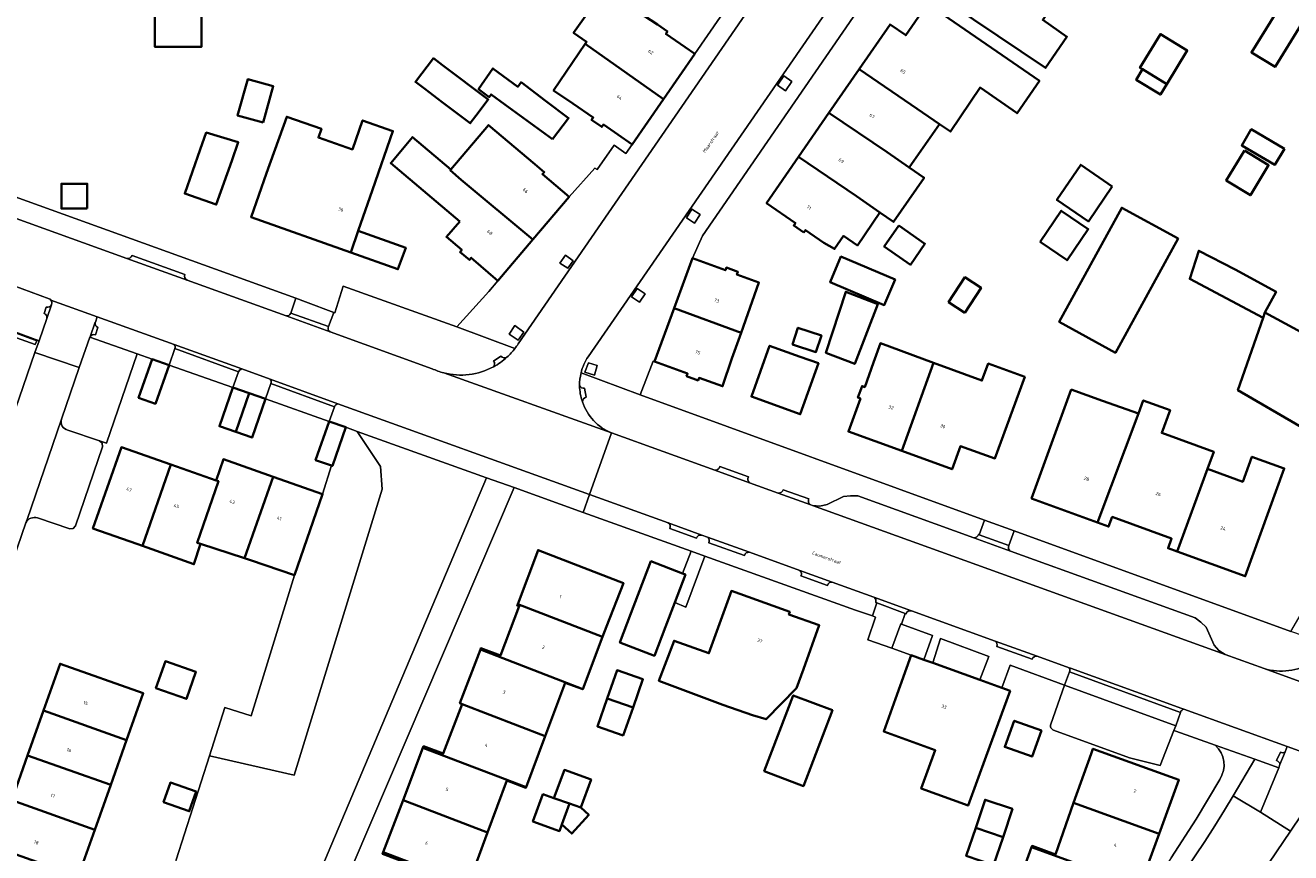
# Model space of a CAD drawing. Header units: metres. Extents: x 197700 to 204338, y 317132 to 325229.
# Tile 323 of 656: x 199521 to 199656, y 319636 to 319725. Entities that reach past the tile are written whole.
import ezdxf
from ezdxf.enums import TextEntityAlignment as Align

# ---------------------------------------------------------------- set-up
doc = ezdxf.new("R2010")
doc.units = ezdxf.units.M
for name, color, linetype, lineweight in [('B-WE-GR-BEPLANTING_CULTUUR_BODEMBEDEKKER-GV', 90, 'Continuous', 18), ('B-WE-GR-BEPLANTING_CULTUUR_HEESTERS-GV', 90, 'Continuous', 18), ('B-WE-IE-TERREINAFSCHEIDING_KUNSTMATIG_HEKWERK-G', 20, 'IE-TERREINAFSCHEIDING-KUNSTMATIG', 18), ('B-WE-OG-BEBOUWING-GV', 7, 'Continuous', 35), ('B-WE-OG-BEBOUWING-T18', 10, 'Continuous', 18), ('B-WE-OG-TERREIN_CULTUURSCHEIDING-GV', 7, 'Continuous', 18), ('B-WE-OG-TERREIN_ERF-GV', 7, 'Continuous', 18), ('B-WE-OG-TERREIN_ONBEGROEID-GV', 7, 'Continuous', 18), ('B-WE-OG-TOPOGRAFIE-T18', 10, 'Continuous', 18), ('B-WE-VH-VERHARDING_ASFALT-GV', 252, 'Continuous', 18), ('B-WE-VH-VERHARDING_BETONSTRAATSTEEN-GV', 252, 'Continuous', 18), ('B-WE-VH-VERHARDING_GESLOTEN-GV', 252, 'Continuous', 18), ('B-WE-VH-VERHARDING_OPEN-GV', 252, 'Continuous', 18), ('B-WE-VH-VERHARDING_TEGEL-GV', 252, 'Continuous', 18)]:
    doc.layers.add(name, color=color, linetype=linetype, lineweight=lineweight)
doc.styles.add('NLCS-ISO-M200-T18', font='NLCS-ISO.ttf', dxfattribs={"height": 0.36})
doc.linetypes.add('IE-TERREINAFSCHEIDING-KUNSTMATIG', pattern='A,4,[82,NLCS.SHX,S=0.75,R=90,X=0,Y=0],4,-2', length=10)

msp = doc.modelspace()

# ---------------------------------------------------------------- linework, layer by layer
at = {"layer": 'B-WE-GR-BEPLANTING_CULTUUR_BODEMBEDEKKER-GV'}
msp.add_lwpolyline([(199655.173, 319645.572), (199652.626, 319646.475), (199650.293, 319642.556), (199653.221, 319640.788)], close=True, dxfattribs=at)
at = {"layer": 'B-WE-GR-BEPLANTING_CULTUUR_HEESTERS-GV'}
for points in [[(199517.388, 319692.543), (199521.819, 319690.943), (199521.997, 319691.362), (199517.658, 319692.963), (199513.166, 319694.621), (199512.895, 319694.166)], [(199552.654, 319674.915), (199549.627, 319666.201), (199544.998, 319651.134), (199542.181, 319652.043), (199540.523, 319646.851), (199549.615, 319644.752), (199559.029, 319675.451), (199558.867, 319677.887), (199556.365, 319681.642), (199555.16, 319682.076), (199553.706, 319677.931), (199553.588, 319677.972)]]:
    msp.add_lwpolyline(points, close=True, dxfattribs=at)
msp.add_lwpolyline([(199525.322, 319681.774), (199528.732, 319680.624), (199529.467, 319680.384), (199532.784, 319689.939), (199527.707, 319691.735), (199526.553, 319688.501), (199524.649, 319682.954)], dxfattribs=at)
msp.add_lwpolyline([(199524.649, 319682.954, 0.4390995), (199525.322, 319681.774)], format="xyb", dxfattribs=at)
at = {"layer": 'B-WE-IE-TERREINAFSCHEIDING_KUNSTMATIG_HEKWERK-G'}
for points in [[(199553.588, 319677.972), (199552.654, 319674.915)], [(199549.627, 319666.201), (199544.998, 319651.134), (199542.181, 319652.043), (199540.523, 319646.851)], [(199540.523, 319646.851), (199536.954, 319635.675), (199536.058, 319632.243), (199534.916, 319630.84), (199531.78, 319632.997), (199526.453, 319633.906)]]:
    msp.add_lwpolyline(points, dxfattribs=at)
at = {"layer": 'B-WE-OG-BEBOUWING-GV'}
for points in [[(199622.458, 319725.798), (199630.152, 319720.621), (199632.47, 319723.954), (199629.867, 319725.765), (199633.093, 319730.405), (199630.571, 319732.155), (199630.654, 319732.274), (199622.302, 319737.999), (199618.886, 319733.051), (199620.581, 319731.881), (199618.343, 319728.638)], [(199534.564, 319737.256), (199534.563, 319727.434), (199534.671, 319727.434), (199534.671, 319722.874), (199539.66, 319722.874), (199539.66, 319727.434), (199539.861, 319727.434), (199547.231, 319727.432), (199547.233, 319733.652), (199539.863, 319733.654), (199539.863, 319733.884), (199539.864, 319737.254)], [(199657.255, 319730.398), (199652.255, 319722.286), (199654.781, 319720.735), (199659.781, 319728.847), (199663.293, 319734.565), (199660.765, 319736.116)], [(199592.558, 319722.137), (199589.462, 319724.271), (199589.632, 319724.518), (199588.545, 319725.267), (199586.538, 319726.589), (199588.704, 319729.638), (199582.269, 319734.211), (199579.846, 319730.801), (199582.68, 319728.787), (199579.562, 319724.399), (199580.952, 319723.411), (199580.804, 319723.194), (199589.207, 319717.275)], [(199610.186, 319720.479), (199616.413, 319716.243), (199618.785, 319714.605), (199619.974, 319713.783), (199623.152, 319718.508), (199627.117, 319715.758), (199629.51, 319719.219), (199617.526, 319727.506), (199615.183, 319724.117), (199613.505, 319725.277)], [(199580.804, 319723.194), (199577.414, 319718.212), (199579.478, 319716.808), (199581.672, 319715.295), (199581.502, 319715.048), (199582.589, 319714.299), (199582.759, 319714.546), (199585.855, 319712.412), (199589.207, 319717.275)], [(199640.586, 319720.471), (199643.177, 319718.894), (199645.372, 319722.502), (199642.494, 319724.253), (199640.299, 319720.646)], [(199565.479, 319716.951), (199568.487, 319714.684), (199569.097, 319715.494), (199570.408, 319717.232), (199565.517, 319720.918), (199564.526, 319721.665), (199562.605, 319719.117), (199563.596, 319718.37)], [(199577.318, 319712.978), (199579.02, 319715.235), (199576.566, 319717.091), (199573.939, 319719.079), (199573.576, 319718.603), (199570.922, 319720.558), (199569.37, 319718.334), (199570.513, 319717.493), (199570.72, 319717.786), (199572.197, 319716.71)], [(199616.413, 319716.243), (199610.186, 319720.479), (199606.939, 319715.785), (199613.178, 319711.591), (199615.561, 319709.939), (199618.785, 319714.605)], [(199643.177, 319718.894), (199640.586, 319720.471), (199639.896, 319719.337), (199642.486, 319717.76)], [(199546.279, 319714.757), (199547.353, 319718.647), (199544.617, 319719.402), (199543.543, 319715.513)], [(199555.675, 319700.827), (199556.464, 319703.14), (199557.991, 319707.527), (199560.194, 319713.851), (199556.933, 319714.987), (199555.852, 319711.883), (199552.197, 319713.156), (199552.523, 319714.093), (199548.803, 319715.388), (199546.652, 319709.342), (199544.976, 319704.631)], [(199606.939, 319715.785), (199603.69, 319711.087), (199609.891, 319706.863), (199612.392, 319705.13), (199613.867, 319704.108), (199617.147, 319708.84), (199615.561, 319709.939), (199613.178, 319711.591)], [(199542.91, 319710.669), (199543.61, 319712.649), (199540.171, 319713.676), (199539.53, 319711.864), (199537.862, 319707.15), (199541.243, 319705.955)], [(199579.086, 319706.79), (199576.224, 319709.228), (199576.418, 319709.456), (199575.413, 319710.312), (199570.427, 319714.491), (199566.406, 319709.736), (199566.337, 319709.654), (199567.512, 319708.632), (199575.195, 319702.22)], [(199655.783, 319711.956), (199652.222, 319714.036), (199651.214, 319712.311), (199654.776, 319710.231)], [(199567.351, 319704.159), (199565.931, 319702.499), (199567.58, 319701.096), (199567.388, 319700.866), (199568.395, 319700.022), (199568.588, 319700.252), (199571.427, 319697.796), (199575.195, 319702.22), (199567.512, 319708.632), (199566.337, 319709.654), (199566.406, 319709.736), (199562.308, 319713.197), (199559.952, 319710.407)], [(199604.263, 319702.986), (199604.433, 319703.232), (199606.414, 319701.862), (199607.547, 319701.209), (199608.516, 319702.603), (199610.002, 319701.586), (199612.392, 319705.13), (199609.891, 319706.863), (199603.69, 319711.087), (199600.256, 319706.122), (199603.348, 319703.983), (199603.177, 319703.737)], [(199651.51, 319711.758), (199649.547, 319708.53), (199652.135, 319706.956), (199654.098, 319710.185)], [(199637.334, 319707.919), (199633.945, 319710.226), (199631.388, 319706.469), (199634.776, 319704.162)], [(199527.419, 319705.529), (199527.419, 319708.204), (199524.651, 319708.204), (199524.651, 319705.529)], [(199644.376, 319702.309), (199638.347, 319705.616), (199631.638, 319693.383), (199637.667, 319690.077)], [(199629.579, 319701.967), (199632.481, 319699.991), (199634.757, 319703.335), (199631.855, 319705.31)], [(199556.464, 319703.14), (199555.675, 319700.827), (199560.725, 319699.031), (199561.573, 319701.341)], [(199614.436, 319703.714), (199612.87, 319701.454), (199615.674, 319699.51), (199617.24, 319701.77)], [(199597.527, 319692.209), (199599.441, 319697.595), (199597.082, 319698.462), (199597.185, 319698.745), (199595.946, 319699.2), (199595.842, 319698.918), (199592.313, 319700.215), (199590.347, 319694.863)], [(199614.044, 319697.917), (199608.238, 319700.388), (199607.074, 319697.654), (199612.881, 319695.183)], [(199653.701, 319694.402), (199654.895, 319696.618), (199650.493, 319698.99), (199646.594, 319701.016), (199645.637, 319697.989), (199653.526, 319693.833)], [(199621.523, 319694.371), (199623.266, 319697.035), (199621.526, 319698.173), (199619.784, 319695.51)], [(199606.606, 319690.073), (199609.718, 319688.874), (199612.187, 319695.283), (199608.746, 319696.609)], [(199597.527, 319692.209), (199590.347, 319694.863), (199588.24, 319689.125), (199591.786, 319687.841), (199591.684, 319687.569), (199592.909, 319687.106), (199593.03, 319687.382), (199595.547, 319686.477), (199596.545, 319689.445)], [(199658.489, 319681.578), (199662.886, 319679.198), (199667.165, 319687.104), (199653.701, 319694.402), (199653.526, 319693.833), (199650.805, 319686.055)], [(199603.041, 319690.965), (199605.548, 319690.144), (199606.132, 319691.929), (199603.625, 319692.75)], [(199605.829, 319688.943), (199603.859, 319689.651), (199600.589, 319690.827), (199598.626, 319685.369), (199603.868, 319683.484)], [(199618.147, 319689.006), (199612.458, 319691.1), (199611.737, 319689.031), (199610.779, 319686.398), (199610.498, 319686.5), (199610.046, 319685.259), (199610.328, 319685.157), (199609.043, 319681.623), (199614.757, 319679.544)], [(199534.374, 319689.377), (199532.911, 319685.245), (199534.721, 319684.604), (199536.184, 319688.736)], [(199614.757, 319679.544), (199620.146, 319677.584), (199621.041, 319680.044), (199624.737, 319678.734), (199627.948, 319687.472), (199624.025, 319688.914), (199623.354, 319687.09), (199618.147, 319689.006)], [(199543.014, 319686.328), (199541.59, 319682.186), (199543.34, 319681.584), (199544.764, 319685.726)], [(199546.513, 319685.125), (199544.764, 319685.726), (199543.34, 319681.584), (199545.089, 319680.983)], [(199632.935, 319686.122), (199630.387, 319679.154), (199628.67, 319674.458), (199635.75, 319671.867), (199640.146, 319683.56), (199636.287, 319684.904)], [(199644.285, 319668.758), (199647.536, 319677.606), (199648.215, 319679.451), (199642.641, 319681.476), (199643.526, 319683.911), (199640.655, 319684.954), (199640.146, 319683.56), (199635.75, 319671.867), (199636.939, 319671.432), (199637.317, 319672.466), (199643.695, 319670.143), (199643.319, 319669.109)], [(199555.16, 319682.076), (199553.357, 319682.701), (199551.903, 319678.563), (199553.588, 319677.972), (199553.706, 319677.931)], [(199533.345, 319669.371), (199536.378, 319678.079), (199531.072, 319679.931), (199528.019, 319671.226), (199532.737, 319669.571)], [(199541.227, 319676.386), (199541.482, 319676.297), (199539.202, 319669.698), (199539.573, 319669.567), (199544.285, 319668.042), (199547.343, 319676.781), (199542.022, 319678.651)], [(199644.285, 319668.758), (199651.589, 319666.108), (199655.774, 319677.662), (199652.295, 319678.922), (199651.317, 319676.232), (199647.536, 319677.606)], [(199536.378, 319678.079), (199533.345, 319669.371), (199538.846, 319667.392), (199539.573, 319669.567), (199539.202, 319669.698), (199541.482, 319676.297), (199541.227, 319676.386)], [(199544.904, 319667.842), (199549.627, 319666.201), (199552.654, 319674.915), (199547.343, 319676.781), (199544.285, 319668.042)], [(199573.57, 319663.125), (199582.68, 319659.609), (199583.099, 319660.712), (199584.9, 319665.376), (199575.765, 319668.902)], [(199590.407, 319663.271), (199591.561, 319666.288), (199591.256, 319666.405), (199587.856, 319667.705), (199585.713, 319662.101), (199584.524, 319658.99), (199588.229, 319657.574), (199589.418, 319660.684)], [(199603.473, 319654.095), (199604.208, 319656.135), (199605.903, 319660.839), (199602.65, 319662.015), (199602.745, 319662.278), (199596.48, 319664.535), (199594.786, 319659.831), (199594.072, 319657.847), (199590.347, 319659.188), (199588.715, 319654.898), (199595.553, 319652.301), (199598.739, 319651.188), (199600.198, 319650.769)], [(199582.68, 319659.609), (199573.57, 319663.125), (199573.512, 319662.972), (199573.727, 319662.891), (199571.717, 319657.594), (199569.626, 319658.404), (199569.569, 319658.254), (199580.54, 319653.975)], [(199569.569, 319658.254), (199567.384, 319652.48), (199567.599, 319652.399), (199576.516, 319648.957), (199578.649, 319654.68), (199580.54, 319653.975)], [(199522.716, 319651.693), (199531.634, 319648.537), (199533.413, 319653.561), (199524.495, 319656.718)], [(199534.779, 319654.099), (199538.039, 319652.945), (199539.063, 319655.836), (199535.804, 319656.99)], [(199615.772, 319657.645), (199614.08, 319652.941), (199612.826, 319649.454), (199618.346, 319647.448), (199616.85, 319643.333), (199621.868, 319641.509), (199623.802, 319646.791), (199626.369, 319653.801), (199625.484, 319654.122), (199623.113, 319654.982), (199618.092, 319656.803), (199617.137, 319657.15)], [(199583.175, 319653.008), (199585.936, 319652.039), (199586.995, 319655.051), (199584.234, 319656.021)], [(199585.936, 319652.039), (199583.175, 319653.008), (199582.117, 319649.996), (199584.878, 319649.027)], [(199607.316, 319651.728), (199603.111, 319653.331), (199600.013, 319645.203), (199604.217, 319643.6)], [(199529.935, 319643.739), (199531.634, 319648.537), (199522.716, 319651.693), (199521.01, 319646.876)], [(199574.477, 319643.485), (199576.516, 319648.957), (199567.599, 319652.399), (199565.584, 319647.08), (199563.481, 319647.879), (199563.41, 319647.692)], [(199629.736, 319649.566), (199626.808, 319650.613), (199625.805, 319647.805), (199628.733, 319646.759)], [(199574.477, 319643.485), (199563.41, 319647.692), (199561.285, 319642.102), (199570.35, 319638.625), (199572.421, 319644.181), (199574.454, 319643.423)], [(199635.051, 319647.059), (199633.16, 319641.796), (199642.354, 319638.48), (199644.467, 319644.266), (199635.246, 319647.602)], [(199521.01, 319646.876), (199519.311, 319642.078), (199528.229, 319638.922), (199529.935, 319643.739)], [(199577.455, 319642.288), (199579.131, 319641.725), (199580.33, 319641.284), (199581.436, 319644.288), (199578.579, 319645.34)], [(199535.599, 319641.878), (199538.349, 319640.904), (199539.091, 319643), (199536.341, 319643.974)], [(199519.311, 319642.078), (199517.535, 319637.062), (199526.453, 319633.906), (199528.229, 319638.922)], [(199571.995, 319631.598), (199572.031, 319631.693), (199568.287, 319633.088), (199570.35, 319638.625), (199561.285, 319642.102), (199559.157, 319636.505)], [(199579.131, 319641.725), (199577.455, 319642.288), (199576.268, 319642.724), (199575.197, 319639.814), (199578.041, 319638.766), (199578.304, 319639.479)], [(199578.304, 319639.479), (199579.365, 319638.513), (199581.182, 319640.509), (199580.33, 319641.284), (199579.131, 319641.725)], [(199622.683, 319639.116), (199625.613, 319638.13), (199626.627, 319641.142), (199623.697, 319642.128)], [(199640.288, 319632.82), (199642.354, 319638.48), (199633.16, 319641.796), (199631.228, 319636.271), (199628.731, 319637.176), (199628.679, 319637.032)], [(199625.613, 319638.13), (199622.683, 319639.116), (199621.669, 319636.105), (199624.599, 319635.119)], [(199559.157, 319636.505), (199559.089, 319636.327), (199563.052, 319634.82), (199561.021, 319629.479), (199560.907, 319629.522), (199560.855, 319629.393), (199569.862, 319625.97), (199571.995, 319631.598)], [(199626.623, 319631.384), (199626.777, 319631.331), (199635.976, 319627.993), (199636.043, 319628.176), (199635.846, 319628.248), (199637.753, 319633.575), (199640.233, 319632.67), (199640.288, 319632.82), (199628.679, 319637.032)]]:
    msp.add_lwpolyline(points, close=True, dxfattribs=at)
at = {"layer": 'B-WE-OG-TERREIN_CULTUURSCHEIDING-GV'}
for points in [[(199519.72, 319684.044), (199521.811, 319690.091), (199522.253, 319691.367), (199517.694, 319693.02), (199517.658, 319692.963), (199521.997, 319691.362), (199521.819, 319690.943), (199517.388, 319692.543), (199516.424, 319691.042), (199512.456, 319685.732), (199513.554, 319684.983), (199513.503, 319683.918), (199514.086, 319683.52), (199514.256, 319684.009), (199514.424, 319684.463)], [(199542.07, 319613.509), (199544.065, 319614.106), (199544.492, 319615.479), (199544.953, 319616.842), (199570.215, 319676.659), (199556.365, 319681.642), (199558.867, 319677.887), (199559.029, 319675.451), (199549.615, 319644.752), (199540.523, 319646.851), (199536.954, 319635.675), (199536.058, 319632.243), (199534.916, 319630.84), (199531.78, 319632.997), (199526.453, 319633.906), (199517.535, 319637.062), (199510.471, 319639.568), (199509.833, 319639.751), (199508.375, 319635.5)]]:
    msp.add_lwpolyline(points, dxfattribs=at)
at = {"layer": 'B-WE-OG-TERREIN_ERF-GV'}
for points in [[(199599.441, 319697.595), (199597.527, 319692.209), (199596.545, 319689.445), (199595.547, 319686.477), (199593.03, 319687.382), (199592.909, 319687.106), (199591.684, 319687.569), (199591.786, 319687.841), (199588.24, 319689.125), (199588.089, 319689.172), (199586.696, 319685.564), (199623.639, 319672.13), (199626.821, 319670.973), (199656.487, 319660.186), (199694.945, 319726.006), (199694.201, 319727.948), (199637.626, 319764.553), (199635.6, 319763.922), (199593.396, 319702.595), (199592.313, 319700.215), (199595.842, 319698.918), (199595.946, 319699.2), (199597.185, 319698.745), (199597.082, 319698.462)], [(199622.302, 319737.999), (199625.611, 319742.793), (199628.706, 319740.657), (199628.876, 319740.904), (199629.963, 319740.154), (199629.793, 319739.907), (199631.771, 319738.542), (199633.957, 319737.021), (199630.654, 319732.274), (199630.571, 319732.155), (199633.093, 319730.405), (199629.867, 319725.765), (199632.47, 319723.954), (199630.152, 319720.621), (199622.458, 319725.798), (199618.343, 319728.638), (199620.581, 319731.881), (199618.886, 319733.051)], [(199657.255, 319730.398), (199660.765, 319736.116), (199663.293, 319734.565), (199659.781, 319728.847), (199654.781, 319720.735), (199652.255, 319722.286)], [(199603.69, 319711.087), (199606.939, 319715.785), (199610.186, 319720.479), (199613.505, 319725.277), (199615.183, 319724.117), (199617.526, 319727.506), (199629.51, 319719.219), (199627.117, 319715.758), (199623.152, 319718.508), (199619.974, 319713.783), (199618.785, 319714.605), (199615.561, 319709.939), (199617.147, 319708.84), (199613.867, 319704.108), (199612.392, 319705.13), (199610.002, 319701.586), (199608.516, 319702.603), (199607.547, 319701.209), (199606.414, 319701.862), (199604.433, 319703.232), (199604.263, 319702.986), (199603.177, 319703.737), (199603.348, 319703.983), (199600.256, 319706.122)], [(199640.299, 319720.646), (199642.494, 319724.253), (199645.372, 319722.502), (199643.177, 319718.894), (199642.486, 319717.76), (199639.896, 319719.337), (199640.586, 319720.471)], [(199565.479, 319716.951), (199563.596, 319718.37), (199562.605, 319719.117), (199564.526, 319721.665), (199565.517, 319720.918), (199570.408, 319717.232), (199569.097, 319715.494), (199568.487, 319714.684)], [(199577.318, 319712.978), (199572.197, 319716.71), (199570.72, 319717.786), (199570.513, 319717.493), (199569.37, 319718.334), (199570.922, 319720.558), (199573.576, 319718.603), (199573.939, 319719.079), (199576.566, 319717.091), (199579.02, 319715.235)], [(199546.279, 319714.757), (199543.543, 319715.513), (199544.617, 319719.402), (199547.353, 319718.647)], [(199555.675, 319700.827), (199544.976, 319704.631), (199546.652, 319709.342), (199548.803, 319715.388), (199552.523, 319714.093), (199552.197, 319713.156), (199555.852, 319711.883), (199556.933, 319714.987), (199560.194, 319713.851), (199557.991, 319707.527), (199556.464, 319703.14), (199561.573, 319701.341), (199560.725, 319699.031)], [(199543.61, 319712.649), (199542.91, 319710.669), (199541.243, 319705.955), (199537.862, 319707.15), (199539.53, 319711.864), (199540.171, 319713.676)], [(199655.783, 319711.956), (199654.776, 319710.231), (199651.214, 319712.311), (199652.222, 319714.036)], [(199651.51, 319711.758), (199654.098, 319710.185), (199652.135, 319706.956), (199649.547, 319708.53)], [(199637.334, 319707.919), (199634.776, 319704.162), (199631.388, 319706.469), (199633.945, 319710.226)], [(199527.419, 319705.529), (199524.651, 319705.529), (199524.651, 319708.204), (199527.419, 319708.204)], [(199644.376, 319702.309), (199637.667, 319690.077), (199631.638, 319693.383), (199638.347, 319705.616)], [(199629.579, 319701.967), (199631.855, 319705.31), (199634.757, 319703.335), (199632.481, 319699.991)], [(199614.436, 319703.714), (199617.24, 319701.77), (199615.674, 319699.51), (199612.87, 319701.454)], [(199614.044, 319697.917), (199612.881, 319695.183), (199607.074, 319697.654), (199608.238, 319700.388)], [(199653.701, 319694.402), (199667.165, 319687.104), (199662.886, 319679.198), (199658.489, 319681.578), (199650.805, 319686.055), (199653.526, 319693.833), (199645.637, 319697.989), (199646.594, 319701.016), (199650.493, 319698.99), (199654.895, 319696.618)], [(199621.523, 319694.371), (199619.784, 319695.51), (199621.526, 319698.173), (199623.266, 319697.035)], [(199606.606, 319690.073), (199608.746, 319696.609), (199612.187, 319695.283), (199609.718, 319688.874)], [(199603.041, 319690.965), (199603.625, 319692.75), (199606.132, 319691.929), (199605.548, 319690.144)], [(199603.859, 319689.651), (199605.829, 319688.943), (199603.868, 319683.484), (199598.626, 319685.369), (199600.589, 319690.827)], [(199611.737, 319689.031), (199612.458, 319691.1), (199618.147, 319689.006), (199623.354, 319687.09), (199624.025, 319688.914), (199627.948, 319687.472), (199624.737, 319678.734), (199621.041, 319680.044), (199620.146, 319677.584), (199614.757, 319679.544), (199609.043, 319681.623), (199610.328, 319685.157), (199610.046, 319685.259), (199610.498, 319686.5), (199610.779, 319686.398)], [(199652.295, 319678.922), (199655.774, 319677.662), (199651.589, 319666.108), (199644.285, 319668.758), (199643.319, 319669.109), (199643.695, 319670.143), (199637.317, 319672.466), (199636.939, 319671.432), (199635.75, 319671.867), (199628.67, 319674.458), (199630.387, 319679.154), (199632.935, 319686.122), (199636.287, 319684.904), (199640.146, 319683.56), (199640.655, 319684.954), (199643.526, 319683.911), (199642.641, 319681.476), (199648.215, 319679.451), (199647.536, 319677.606), (199651.317, 319676.232)], [(199604.208, 319656.135), (199603.473, 319654.095), (199600.198, 319650.769), (199598.739, 319651.188), (199595.553, 319652.301), (199588.715, 319654.898), (199590.347, 319659.188), (199594.072, 319657.847), (199594.786, 319659.831), (199596.48, 319664.535), (199602.745, 319662.278), (199602.65, 319662.015), (199605.903, 319660.839)], [(199615.772, 319657.645), (199617.137, 319657.15), (199618.036, 319659.761), (199614.71, 319660.978), (199614.65, 319661), (199613.699, 319658.374)], [(199623.113, 319654.982), (199624.078, 319657.511), (199618.902, 319659.423), (199618.092, 319656.803)], [(199534.779, 319654.099), (199535.804, 319656.99), (199539.063, 319655.836), (199538.039, 319652.945)], [(199585.936, 319652.039), (199584.878, 319649.027), (199582.117, 319649.996), (199583.175, 319653.008), (199584.234, 319656.021), (199586.995, 319655.051)], [(199607.316, 319651.728), (199604.217, 319643.6), (199600.013, 319645.203), (199603.111, 319653.331)], [(199629.736, 319649.566), (199628.733, 319646.759), (199625.805, 319647.805), (199626.808, 319650.613)], [(199579.365, 319638.513), (199578.304, 319639.479), (199578.041, 319638.766), (199575.197, 319639.814), (199576.268, 319642.724), (199577.455, 319642.288), (199578.579, 319645.34), (199581.436, 319644.288), (199580.33, 319641.284), (199581.182, 319640.509)], [(199535.599, 319641.878), (199536.341, 319643.974), (199539.091, 319643), (199538.349, 319640.904)], [(199622.683, 319639.116), (199623.697, 319642.128), (199626.627, 319641.142), (199625.613, 319638.13), (199624.599, 319635.119), (199621.669, 319636.105)]]:
    msp.add_lwpolyline(points, close=True, dxfattribs=at)
for points in [[(199588.545, 319725.267), (199589.632, 319724.518), (199589.462, 319724.271), (199592.558, 319722.137), (199598.332, 319730.482)], [(199479.648, 319721.23), (199549.794, 319695.921), (199550.835, 319695.545), (199553.839, 319694.402), (199553.974, 319694.351), (199554.849, 319697.226), (199567.052, 319692.853), (199570.468, 319696.63), (199571.427, 319697.796), (199568.588, 319700.252), (199568.395, 319700.022), (199567.388, 319700.866), (199567.58, 319701.096), (199565.931, 319702.499), (199567.351, 319704.159), (199559.952, 319710.407), (199562.308, 319713.197), (199566.406, 319709.736), (199570.427, 319714.491), (199575.413, 319710.312), (199576.418, 319709.456), (199576.224, 319709.228), (199579.086, 319706.79), (199581.843, 319709.88), (199582.086, 319709.708), (199583.928, 319712.328), (199585.18, 319711.453), (199585.855, 319712.412), (199582.759, 319714.546), (199582.589, 319714.299), (199581.502, 319715.048), (199581.672, 319715.295), (199579.478, 319716.808), (199577.414, 319718.212), (199580.804, 319723.194), (199580.952, 319723.411), (199579.562, 319724.399), (199582.68, 319728.787)], [(199539.66, 319727.434), (199539.66, 319722.874), (199534.671, 319722.874), (199534.671, 319727.434)], [(199553.357, 319682.701), (199546.513, 319685.125), (199545.089, 319680.983), (199543.34, 319681.584), (199541.59, 319682.186), (199543.014, 319686.328), (199536.184, 319688.736), (199534.721, 319684.604), (199532.911, 319685.245), (199534.374, 319689.377), (199532.784, 319689.939), (199529.467, 319680.384), (199528.732, 319680.624), (199529.004, 319680.373), (199529.064, 319679.972), (199526.162, 319671.526), (199525.919, 319671.227), (199525.563, 319671.188), (199522.085, 319672.352)], [(199536.954, 319635.675), (199540.523, 319646.851), (199542.181, 319652.043), (199544.998, 319651.134), (199549.627, 319666.201), (199544.904, 319667.842), (199544.285, 319668.042), (199539.573, 319669.567), (199538.846, 319667.392), (199533.345, 319669.371), (199532.737, 319669.571), (199528.019, 319671.226), (199531.072, 319679.931), (199536.378, 319678.079), (199541.227, 319676.386), (199542.022, 319678.651), (199547.343, 319676.781), (199552.654, 319674.915), (199553.588, 319677.972), (199551.903, 319678.563), (199553.357, 319682.701)], [(199630.74, 319650.242), (199632.223, 319654.426), (199626.393, 319656.557), (199625.484, 319654.122), (199626.369, 319653.801), (199623.802, 319646.791), (199621.868, 319641.509), (199616.85, 319643.333), (199618.346, 319647.448), (199612.826, 319649.454), (199614.08, 319652.941), (199615.772, 319657.645), (199613.699, 319658.374), (199611.131, 319659.277), (199611.931, 319661.732), (199611.601, 319661.847), (199609.81, 319662.469), (199593.647, 319668.268), (199591.585, 319662.795), (199590.407, 319663.271), (199589.418, 319660.684), (199588.229, 319657.574), (199584.524, 319658.99), (199585.713, 319662.101), (199587.856, 319667.705), (199591.256, 319666.405), (199592.156, 319668.803), (199580.588, 319672.954), (199573.186, 319675.61), (199552.025, 319626.121)], [(199520.836, 319671.834), (199509.833, 319639.751), (199510.471, 319639.568), (199517.535, 319637.062), (199519.311, 319642.078), (199521.01, 319646.876), (199522.716, 319651.693), (199524.495, 319656.718), (199533.413, 319653.561), (199531.634, 319648.537), (199529.935, 319643.739), (199528.229, 319638.922), (199526.453, 319633.906)], [(199559.089, 319636.327), (199559.157, 319636.505), (199561.285, 319642.102), (199563.41, 319647.692), (199563.481, 319647.879), (199565.584, 319647.08), (199567.599, 319652.399), (199567.384, 319652.48), (199569.569, 319658.254), (199569.626, 319658.404), (199571.717, 319657.594), (199573.727, 319662.891), (199573.512, 319662.972), (199573.57, 319663.125), (199575.765, 319668.902), (199584.9, 319665.376), (199583.099, 319660.712), (199582.68, 319659.609), (199580.54, 319653.975), (199578.649, 319654.68), (199576.516, 319648.957), (199574.477, 319643.485), (199574.454, 319643.423), (199572.421, 319644.181), (199570.35, 319638.625), (199568.287, 319633.088)], [(199648.371, 319647.983), (199644.13, 319649.486), (199643.923, 319649.559), (199642.459, 319645.822), (199639.16, 319646.646), (199631.037, 319649.586)], [(199626.623, 319631.384), (199628.679, 319637.032), (199628.731, 319637.176), (199631.228, 319636.271), (199633.16, 319641.796), (199635.051, 319647.059), (199635.246, 319647.602), (199644.467, 319644.266), (199642.354, 319638.48), (199640.288, 319632.82)], [(199643.646, 319635.898), (199646.321, 319640.063), (199648.846, 319644.321)]]:
    msp.add_lwpolyline(points, dxfattribs=at)
for points in [[(199522.085, 319672.352, 0.3809881), (199520.836, 319671.834)], [(199631.037, 319649.586, -0.4251242), (199630.74, 319650.242)], [(199648.846, 319644.321, 0.3737847), (199648.371, 319647.983)]]:
    msp.add_lwpolyline(points, format="xyb", dxfattribs=at)
at = {"layer": 'B-WE-OG-TERREIN_ONBEGROEID-GV'}
for points in [[(199601.436, 319718.779), (199602.296, 319718.167), (199602.979, 319719.157), (199602.127, 319719.761)], [(199591.667, 319704.546), (199592.542, 319703.955), (199593.145, 319704.905), (199592.254, 319705.485)], [(199578.099, 319699.686), (199578.931, 319699.133), (199579.525, 319699.946), (199578.697, 319700.544)], [(199585.781, 319696.083), (199586.631, 319695.487), (199587.244, 319696.39), (199586.379, 319696.974)], [(199573.628, 319691.407), (199574.238, 319692.281), (199573.262, 319692.981), (199572.648, 319692.053)], [(199580.767, 319687.978), (199581.814, 319687.668), (199582.11, 319688.704), (199581.155, 319688.98)]]:
    msp.add_lwpolyline(points, close=True, dxfattribs=at)
at = {"layer": 'B-WE-VH-VERHARDING_ASFALT-GV'}
for points in [[(199633.442, 319765.509), (199627.709, 319769.49), (199573.615, 319691.023)], [(199581.118, 319689.646), (199633.442, 319765.509)], [(199564.407, 319688.359), (199553.447, 319692.318), (199548.747, 319694.016), (199538.111, 319697.858), (199531.661, 319700.188), (199478.736, 319719.307)], [(199488.271, 319708.462), (199507.562, 319701.574), (199517.499, 319697.992), (199523.325, 319695.862)], [(199523.596, 319695.253), (199523.586, 319695.225), (199523.078, 319693.754), (199522.253, 319691.367), (199521.811, 319690.091), (199526.553, 319688.501), (199527.707, 319691.735), (199527.717, 319691.763), (199528.28, 319693.339), (199528.29, 319693.367)], [(199523.522, 319695.727), (199528.491, 319693.932), (199536.744, 319690.95), (199543.984, 319688.335), (199547.036, 319687.232), (199554.299, 319684.608), (199581.273, 319674.864), (199583.645, 319681.473), (199565.635, 319687.915)], [(199528.29, 319693.367), (199528.491, 319693.932), (199523.522, 319695.727)], [(199565.635, 319687.915), (199583.645, 319681.473)], [(199671.897, 319649.566), (199653.614, 319656.207), (199649.424, 319657.72), (199605.17, 319673.7), (199605.004, 319673.76), (199601.51, 319675.022), (199598.416, 319676.139), (199594.726, 319677.471), (199583.645, 319681.473), (199581.273, 319674.864), (199589.701, 319671.819), (199593.301, 319670.519), (199593.925, 319670.293), (199598.413, 319668.672), (199603.832, 319666.714), (199607.287, 319665.466), (199611.764, 319663.849), (199615.807, 319662.388), (199624.775, 319659.149), (199629.282, 319657.52), (199632.72, 319656.278), (199632.862, 319656.227), (199644.791, 319651.917), (199645.001, 319651.841), (199656.096, 319647.833), (199661.297, 319645.955)], [(199653.614, 319656.207), (199671.897, 319649.566)], [(199637.247, 319610.421), (199656.433, 319638.768), (199653.221, 319640.788), (199650.293, 319642.556), (199649.372, 319641.009), (199648.316, 319639.33), (199647.237, 319637.667), (199631.798, 319614.75)]]:
    msp.add_lwpolyline(points, dxfattribs=at)
for points in [[(199523.325, 319695.862, -0.1335028), (199523.522, 319695.727)], [(199523.522, 319695.727, -0.2837013), (199523.596, 319695.253)], [(199573.279, 319690.543, -0.0434947), (199572.422, 319689.602)], [(199573.615, 319691.023, -0.0198546), (199573.279, 319690.543)], [(199572.422, 319689.602, -0.0615744), (199570.97, 319688.562)], [(199580.365, 319687.913, -0.0860326), (199581.118, 319689.646)], [(199565.635, 319687.915, -0.0450175), (199564.407, 319688.359)], [(199570.97, 319688.562, -0.1913145), (199565.635, 319687.915)], [(199580.208, 319686.551, -0.0622581), (199580.365, 319687.913)], [(199580.508, 319684.801, -0.08073), (199580.208, 319686.551)], [(199583.645, 319681.473, -0.2158038), (199580.508, 319684.801)], [(199658.777, 319656.84, -0.2115817), (199653.614, 319656.207)]]:
    msp.add_lwpolyline(points, format="xyb", dxfattribs=at)
at = {"layer": 'B-WE-VH-VERHARDING_BETONSTRAATSTEEN-GV'}
for points in [[(199532.222, 319700.515, -0.3734622), (199531.661, 319700.188)], [(199538.111, 319697.858, -0.3888711), (199537.883, 319698.451)], [(199523.586, 319695.225, -0.3958156), (199523.023, 319694.974)], [(199522.79, 319694.299, -0.3941137), (199523.078, 319693.754)], [(199528.562, 319692.791, -0.394898), (199528.28, 319693.339)], [(199549.227, 319694.314, -0.3636247), (199548.747, 319694.016)], [(199527.717, 319691.763, -0.395296), (199528.282, 319692.008)], [(199553.447, 319692.318, -0.3887343), (199553.279, 319692.886)], [(199536.744, 319690.95, -0.2257748), (199536.822, 319690.53)], [(199570.97, 319688.562, 0.0615744), (199572.422, 319689.602)], [(199570.989, 319689.168, -0.3645426), (199570.97, 319688.562)], [(199572.422, 319689.602, -0.3871073), (199571.754, 319689.707)], [(199543.634, 319688.018, -0.2625451), (199543.984, 319688.335)], [(199547.036, 319687.232, -0.2490101), (199547.099, 319686.77)], [(199580.752, 319686.265, -0.3699976), (199580.208, 319686.551)], [(199580.208, 319686.551, 0.08073), (199580.508, 319684.801)], [(199580.508, 319684.801, -0.3522814), (199580.917, 319685.302)], [(199553.92, 319684.272, -0.2889149), (199554.299, 319684.608)], [(199595.239, 319677.863, -0.3633929), (199594.726, 319677.471)], [(199598.416, 319676.139, -0.3367062), (199598.313, 319676.748)], [(199602.04, 319675.386, -0.3779236), (199601.51, 319675.022)], [(199605.004, 319673.76, -0.420772), (199604.804, 319674.414)], [(199589.701, 319671.819, -0.4048249), (199589.888, 319671.225)], [(199592.746, 319670.19, -0.3747875), (199593.301, 319670.519)], [(199593.925, 319670.293, -0.3448433), (199594.073, 319669.7)], [(199622.972, 319670.582, -0.3573071), (199622.5, 319670.219)], [(199626.419, 319668.801, -0.3669057), (199626.225, 319669.385)], [(199597.877, 319668.341, -0.3587192), (199598.413, 319668.672)], [(199603.832, 319666.714, -0.3677854), (199603.947, 319666.141)], [(199606.78, 319665.122, -0.3630619), (199607.287, 319665.466)], [(199611.764, 319663.849, -0.3467785), (199611.961, 319663.287)], [(199615.221, 319662.088, -0.407734), (199615.807, 319662.388)], [(199624.775, 319659.149, -0.3410996), (199624.956, 319658.582)], [(199628.728, 319657.216, -0.3470598), (199629.282, 319657.52)], [(199632.72, 319656.278, -0.2689416), (199632.735, 319655.851)], [(199644.643, 319651.506, -0.272329), (199645.001, 319651.841)], [(199655.871, 319647.281, -0.2912634), (199655.355, 319647.229)], [(199654.952, 319646.329, -0.3505448), (199655.31, 319645.908)]]:
    msp.add_lwpolyline(points, format="xyb", dxfattribs=at)
for points in [[(199531.661, 319700.188), (199538.111, 319697.858)], [(199537.883, 319698.451), (199532.222, 319700.515)], [(199523.023, 319694.974), (199522.79, 319694.299)], [(199523.078, 319693.754), (199523.586, 319695.225)], [(199528.28, 319693.339), (199527.717, 319691.763)], [(199548.747, 319694.016), (199553.447, 319692.318)], [(199553.279, 319692.886), (199549.227, 319694.314)], [(199528.282, 319692.008), (199528.562, 319692.791)], [(199543.984, 319688.335), (199536.744, 319690.95)], [(199536.822, 319690.53), (199543.634, 319688.018)], [(199520.963, 319672.205), (199524.611, 319682.843), (199524.649, 319682.954), (199526.553, 319688.501), (199521.811, 319690.091), (199519.72, 319684.044), (199516.718, 319675.36), (199515.324, 319671.327), (199514.675, 319669.453), (199510.487, 319657.339), (199510.612, 319657.216)], [(199571.754, 319689.707), (199570.989, 319689.168)], [(199554.299, 319684.608), (199547.036, 319687.232)], [(199547.099, 319686.77), (199553.92, 319684.272)], [(199580.917, 319685.302), (199580.752, 319686.265)], [(199594.726, 319677.471), (199598.416, 319676.139)], [(199598.313, 319676.748), (199595.239, 319677.863)], [(199601.51, 319675.022), (199605.004, 319673.76)], [(199604.804, 319674.414), (199602.04, 319675.386)], [(199508.375, 319635.5), (199509.833, 319639.751), (199520.836, 319671.834), (199520.963, 319672.205)], [(199593.301, 319670.519), (199589.701, 319671.819)], [(199589.888, 319671.225), (199592.746, 319670.19)], [(199598.413, 319668.672), (199593.925, 319670.293)], [(199622.5, 319670.219), (199626.419, 319668.801)], [(199626.225, 319669.385), (199623.044, 319670.555), (199622.972, 319670.582)], [(199594.073, 319669.7), (199597.877, 319668.341)], [(199607.287, 319665.466), (199603.832, 319666.714)], [(199603.947, 319666.141), (199606.78, 319665.122)], [(199615.807, 319662.388), (199611.764, 319663.849)], [(199611.961, 319663.287), (199612.094, 319663.238), (199615.128, 319662.122)], [(199615.128, 319662.122), (199615.221, 319662.088)], [(199629.282, 319657.52), (199624.775, 319659.149)], [(199624.956, 319658.582), (199628.728, 319657.216)], [(199644.791, 319651.917), (199632.862, 319656.227), (199632.72, 319656.278)], [(199632.735, 319655.851), (199644.643, 319651.506)], [(199645.001, 319651.841), (199644.791, 319651.917)], [(199655.355, 319647.229), (199654.952, 319646.329)], [(199655.31, 319645.908), (199655.871, 319647.281)]]:
    msp.add_lwpolyline(points, dxfattribs=at)
for points in [[(199549.227, 319694.314), (199553.279, 319692.886), (199553.839, 319694.402), (199550.835, 319695.545), (199549.794, 319695.921)], [(199536.184, 319688.736), (199543.014, 319686.328), (199543.634, 319688.018), (199536.822, 319690.53)], [(199546.513, 319685.125), (199553.357, 319682.701), (199553.92, 319684.272), (199547.099, 319686.77)], [(199605.17, 319673.7), (199649.424, 319657.72), (199648.755, 319658.127), (199648.251, 319658.727), (199647.397, 319660.631), (199646.841, 319661.173), (199646.22, 319661.64), (199626.419, 319668.801), (199622.5, 319670.219), (199610.059, 319674.718), (199609.273, 319674.712), (199608.491, 319674.65), (199606.745, 319673.796), (199605.964, 319673.631)], [(199623.044, 319670.555), (199626.225, 319669.385), (199626.821, 319670.973), (199623.639, 319672.13)], [(199611.131, 319659.277), (199613.699, 319658.374), (199614.65, 319661), (199614.71, 319660.978), (199615.128, 319662.122), (199612.094, 319663.238), (199611.601, 319661.847), (199611.931, 319661.732)], [(199632.223, 319654.426), (199644.127, 319650.078), (199644.643, 319651.506), (199632.735, 319655.851)]]:
    msp.add_lwpolyline(points, close=True, dxfattribs=at)
at = {"layer": 'B-WE-VH-VERHARDING_GESLOTEN-GV'}
msp.add_lwpolyline([(199655.173, 319645.572), (199653.221, 319640.788), (199656.433, 319638.768), (199660.131, 319644.231), (199660.996, 319645.51), (199661.297, 319645.955), (199656.096, 319647.833), (199655.871, 319647.281), (199655.31, 319645.908)], close=True, dxfattribs=at)
at = {"layer": 'B-WE-VH-VERHARDING_OPEN-GV'}
for points in [[(199486.291, 319704.321), (199499.979, 319699.443), (199517.694, 319693.02), (199522.253, 319691.367), (199523.078, 319693.754)], [(199523.325, 319695.862), (199517.499, 319697.992)], [(199522.79, 319694.299), (199523.023, 319694.974)], [(199523.586, 319695.225), (199523.596, 319695.253)], [(199536.744, 319690.95), (199528.491, 319693.932), (199528.29, 319693.367), (199528.28, 319693.339)], [(199528.562, 319692.791), (199528.282, 319692.008)], [(199527.717, 319691.763), (199527.707, 319691.735), (199532.784, 319689.939)], [(199532.784, 319689.939), (199534.374, 319689.377), (199536.184, 319688.736), (199536.822, 319690.53)], [(199543.634, 319688.018), (199543.014, 319686.328)], [(199547.036, 319687.232), (199543.984, 319688.335)], [(199543.014, 319686.328), (199544.764, 319685.726), (199546.513, 319685.125), (199547.099, 319686.77)], [(199553.92, 319684.272), (199553.357, 319682.701), (199555.16, 319682.076), (199556.365, 319681.642)], [(199556.365, 319681.642), (199570.215, 319676.659), (199573.186, 319675.61), (199580.588, 319672.954), (199581.273, 319674.864), (199554.299, 319684.608)], [(199589.701, 319671.819), (199581.273, 319674.864), (199580.588, 319672.954), (199592.156, 319668.803)], [(199592.746, 319670.19), (199589.888, 319671.225)], [(199593.925, 319670.293), (199593.301, 319670.519)], [(199592.156, 319668.803), (199593.647, 319668.268), (199609.81, 319662.469), (199611.601, 319661.847), (199612.094, 319663.238), (199611.961, 319663.287)], [(199597.877, 319668.341), (199594.073, 319669.7)], [(199603.832, 319666.714), (199598.413, 319668.672)], [(199606.78, 319665.122), (199603.947, 319666.141)], [(199611.764, 319663.849), (199607.287, 319665.466)], [(199615.221, 319662.088), (199615.128, 319662.122), (199614.71, 319660.978), (199618.036, 319659.761), (199617.137, 319657.15), (199618.092, 319656.803), (199618.902, 319659.423), (199624.078, 319657.511), (199623.113, 319654.982)], [(199624.775, 319659.149), (199615.807, 319662.388)], [(199628.728, 319657.216), (199624.956, 319658.582)], [(199623.113, 319654.982), (199625.484, 319654.122), (199626.393, 319656.557), (199632.223, 319654.426), (199632.735, 319655.851)], [(199632.72, 319656.278), (199629.282, 319657.52)], [(199644.643, 319651.506), (199644.127, 319650.078), (199643.923, 319649.559), (199644.13, 319649.486), (199648.371, 319647.983), (199652.626, 319646.475)], [(199655.871, 319647.281), (199656.096, 319647.833), (199645.001, 319651.841)], [(199654.952, 319646.329), (199655.355, 319647.229)], [(199652.626, 319646.475), (199655.173, 319645.572), (199655.31, 319645.908)]]:
    msp.add_lwpolyline(points, dxfattribs=at)
for points in [[(199523.522, 319695.727, 0.1335028), (199523.325, 319695.862)], [(199523.023, 319694.974, 0.3958156), (199523.586, 319695.225)], [(199523.596, 319695.253, 0.2837013), (199523.522, 319695.727)], [(199523.078, 319693.754, 0.3941137), (199522.79, 319694.299)], [(199528.28, 319693.339, 0.394898), (199528.562, 319692.791)], [(199528.282, 319692.008, 0.395296), (199527.717, 319691.763)], [(199536.822, 319690.53, 0.2257748), (199536.744, 319690.95)], [(199543.984, 319688.335, 0.2625451), (199543.634, 319688.018)], [(199547.099, 319686.77, 0.2490101), (199547.036, 319687.232)], [(199554.299, 319684.608, 0.2889149), (199553.92, 319684.272)], [(199589.888, 319671.225, 0.4048249), (199589.701, 319671.819)], [(199593.301, 319670.519, 0.3747875), (199592.746, 319670.19)], [(199594.073, 319669.7, 0.3448433), (199593.925, 319670.293)], [(199598.413, 319668.672, 0.3587192), (199597.877, 319668.341)], [(199603.947, 319666.141, 0.3677854), (199603.832, 319666.714)], [(199607.287, 319665.466, 0.3630619), (199606.78, 319665.122)], [(199611.961, 319663.287, 0.3467785), (199611.764, 319663.849)], [(199615.807, 319662.388, 0.407734), (199615.221, 319662.088)], [(199624.956, 319658.582, 0.3410996), (199624.775, 319659.149)], [(199629.282, 319657.52, 0.3470598), (199628.728, 319657.216)], [(199632.735, 319655.851, 0.2689416), (199632.72, 319656.278)], [(199645.001, 319651.841, 0.272329), (199644.643, 319651.506)], [(199655.355, 319647.229, 0.2912634), (199655.871, 319647.281)], [(199655.31, 319645.908, 0.3505448), (199654.952, 319646.329)]]:
    msp.add_lwpolyline(points, format="xyb", dxfattribs=at)
msp.add_lwpolyline([(199593.647, 319668.268), (199592.156, 319668.803), (199591.256, 319666.405), (199591.561, 319666.288), (199590.407, 319663.271), (199591.585, 319662.795)], close=True, dxfattribs=at)
at = {"layer": 'B-WE-VH-VERHARDING_TEGEL-GV'}
for points in [[(199573.615, 319691.023), (199627.709, 319769.49), (199626.067, 319770.63), (199624.178, 319767.909), (199620.578, 319762.686), (199617.084, 319757.616), (199615.067, 319754.716), (199613.831, 319752.939), (199611.563, 319749.678), (199608.21, 319744.813), (199604.908, 319740.023), (199601.657, 319735.306), (199598.332, 319730.482)], [(199633.442, 319765.509), (199581.118, 319689.646)], [(199580.365, 319687.913), (199586.696, 319685.564), (199588.089, 319689.172), (199588.24, 319689.125), (199590.347, 319694.863), (199592.313, 319700.215), (199593.396, 319702.595), (199635.6, 319763.922)], [(199598.332, 319730.482), (199592.558, 319722.137), (199589.207, 319717.275), (199585.855, 319712.412), (199585.18, 319711.453), (199583.928, 319712.328), (199582.086, 319709.708), (199581.843, 319709.88), (199579.086, 319706.79), (199575.195, 319702.22), (199571.427, 319697.796), (199570.468, 319696.63), (199567.052, 319692.853), (199573.279, 319690.543)], [(199549.227, 319694.314), (199549.794, 319695.921), (199479.648, 319721.23), (199475.76, 319721.616)], [(199478.736, 319719.307), (199531.661, 319700.188)], [(199532.222, 319700.515), (199537.883, 319698.451)], [(199538.111, 319697.858), (199548.747, 319694.016)], [(199567.052, 319692.853), (199554.849, 319697.226), (199553.974, 319694.351), (199553.839, 319694.402), (199553.279, 319692.886)], [(199553.447, 319692.318), (199564.407, 319688.359)], [(199573.279, 319690.543), (199567.052, 319692.853)], [(199570.989, 319689.168), (199571.754, 319689.707)], [(199586.696, 319685.564), (199580.365, 319687.913)], [(199580.752, 319686.265), (199580.917, 319685.302)], [(199622.972, 319670.582), (199623.044, 319670.555), (199623.639, 319672.13), (199586.696, 319685.564)], [(199524.611, 319682.843), (199520.963, 319672.205), (199520.836, 319671.834)], [(199524.649, 319682.954), (199524.611, 319682.843)], [(199522.085, 319672.352), (199525.563, 319671.188), (199525.919, 319671.227), (199526.162, 319671.526), (199529.064, 319679.972), (199529.004, 319680.373), (199528.732, 319680.624), (199525.322, 319681.774)], [(199583.645, 319681.473), (199594.726, 319677.471)], [(199595.239, 319677.863), (199598.313, 319676.748)], [(199548.684, 319617.964), (199549.445, 319619.973), (199550.249, 319621.967), (199552.025, 319626.121), (199573.186, 319675.61), (199570.215, 319676.659), (199544.953, 319616.842), (199544.492, 319615.479), (199544.065, 319614.106), (199543.694, 319612.809), (199543.353, 319611.504), (199543.061, 319609.741), (199543.128, 319607.956)], [(199598.416, 319676.139), (199601.51, 319675.022)], [(199602.04, 319675.386), (199604.804, 319674.414)], [(199605.004, 319673.76), (199605.17, 319673.7), (199605.964, 319673.631), (199606.745, 319673.796), (199608.491, 319674.65), (199609.273, 319674.712), (199610.059, 319674.718), (199622.5, 319670.219)], [(199660.765, 319658.708), (199656.487, 319660.186), (199626.821, 319670.973), (199626.225, 319669.385)], [(199626.419, 319668.801), (199646.22, 319661.64), (199646.841, 319661.173), (199647.397, 319660.631), (199648.251, 319658.727), (199648.755, 319658.127), (199649.424, 319657.72), (199653.614, 319656.207)], [(199643.923, 319649.559), (199644.127, 319650.078), (199632.223, 319654.426), (199630.74, 319650.242)], [(199631.037, 319649.586), (199639.16, 319646.646), (199642.459, 319645.822), (199643.923, 319649.559)], [(199650.293, 319642.556), (199652.626, 319646.475), (199648.371, 319647.983)], [(199648.846, 319644.321), (199646.321, 319640.063), (199643.646, 319635.898), (199627.63, 319612.013), (199627.519, 319611.706), (199627.318, 319611.779), (199625.521, 319609.006), (199624.63, 319607.631), (199622.017, 319603.437), (199621.122, 319601.892)], [(199660.131, 319644.231), (199656.433, 319638.768), (199637.247, 319610.421), (199634.76, 319606.604), (199632.305, 319602.769), (199630.353, 319599.653), (199630.5, 319599.514), (199627.906, 319595.273), (199627.723, 319595.379), (199627.038, 319594.215)], [(199626.518, 319607.628), (199628.589, 319610.8), (199628.814, 319610.643), (199631.609, 319614.843), (199631.798, 319614.75), (199647.237, 319637.667), (199648.316, 319639.33), (199649.372, 319641.009), (199650.293, 319642.556)]]:
    msp.add_lwpolyline(points, dxfattribs=at)
for points in [[(199601.436, 319718.779), (199602.127, 319719.761), (199602.979, 319719.157), (199602.296, 319718.167)], [(199591.667, 319704.546), (199592.254, 319705.485), (199593.145, 319704.905), (199592.542, 319703.955)], [(199578.099, 319699.686), (199578.697, 319700.544), (199579.525, 319699.946), (199578.931, 319699.133)], [(199585.781, 319696.083), (199586.379, 319696.974), (199587.244, 319696.39), (199586.631, 319695.487)], [(199573.628, 319691.407), (199572.648, 319692.053), (199573.262, 319692.981), (199574.238, 319692.281)], [(199580.767, 319687.978), (199581.155, 319688.98), (199582.11, 319688.704), (199581.814, 319687.668)]]:
    msp.add_lwpolyline(points, close=True, dxfattribs=at)
for points in [[(199531.661, 319700.188, 0.3734622), (199532.222, 319700.515)], [(199537.883, 319698.451, 0.3888711), (199538.111, 319697.858)], [(199548.747, 319694.016, 0.3636247), (199549.227, 319694.314)], [(199553.279, 319692.886, 0.3887343), (199553.447, 319692.318)], [(199572.422, 319689.602, 0.0434947), (199573.279, 319690.543)], [(199573.279, 319690.543, 0.0198546), (199573.615, 319691.023)], [(199570.97, 319688.562, 0.3645426), (199570.989, 319689.168)], [(199571.754, 319689.707, 0.3871073), (199572.422, 319689.602)], [(199581.118, 319689.646, 0.0860326), (199580.365, 319687.913)], [(199564.407, 319688.359, 0.0450175), (199565.635, 319687.915)], [(199565.635, 319687.915, 0.1913145), (199570.97, 319688.562)], [(199580.365, 319687.913, 0.0622581), (199580.208, 319686.551)], [(199580.208, 319686.551, 0.3699976), (199580.752, 319686.265)], [(199580.917, 319685.302, 0.3522814), (199580.508, 319684.801)], [(199580.508, 319684.801, 0.2158038), (199583.645, 319681.473)], [(199525.322, 319681.774, -0.4390995), (199524.649, 319682.954)], [(199594.726, 319677.471, 0.3633929), (199595.239, 319677.863)], [(199598.313, 319676.748, 0.3367062), (199598.416, 319676.139)], [(199601.51, 319675.022, 0.3779236), (199602.04, 319675.386)], [(199604.804, 319674.414, 0.420772), (199605.004, 319673.76)], [(199520.836, 319671.834, -0.3809881), (199522.085, 319672.352)], [(199622.5, 319670.219, 0.3573071), (199622.972, 319670.582)], [(199626.225, 319669.385, 0.3669057), (199626.419, 319668.801)], [(199653.614, 319656.207, 0.2115817), (199658.777, 319656.84)], [(199630.74, 319650.242, 0.4251242), (199631.037, 319649.586)], [(199648.371, 319647.983, -0.3737847), (199648.846, 319644.321)]]:
    msp.add_lwpolyline(points, format="xyb", dxfattribs=at)

# ---------------------------------------------------------------- texts
at = {"layer": 'B-WE-OG-BEBOUWING-T18', "style": 'NLCS-ISO-M200-T18'}
for s, rotation, p in [('62', 325.5, (199587.835, 319722.333)), ('65', 325.4, (199614.89, 319720.248)), ('64', 325.5, (199584.484, 319717.471)), ('67', 325.4, (199611.578, 319715.46)), ('69', 325.4, (199608.266, 319710.671)), ('66', 319.6, (199574.402, 319707.459)), ('36', 340.5, (199554.607, 319705.452)), ('71', 325.4, (199604.801, 319705.662)), ('68', 319.6, (199570.578, 319702.969)), ('73', 339.9, (199594.904, 319695.667)), ('75', 339.9, (199592.867, 319690.122)), ('32', 340.1, (199613.607, 319684.219)), ('30', 340.1, (199619.158, 319682.2)), ('47', 340.8, (199531.893, 319675.408)), ('28', 339.9, (199634.575, 319676.556)), ('43', 340.7, (199542.955, 319674.083)), ('26', 340, (199642.265, 319674.921)), ('45', 340.8, (199536.971, 319673.635)), ('41', 340.7, (199548.006, 319672.308)), ('24', 340.1, (199649.215, 319671.225)), ('1', 339.2, (199578.153, 319663.926)), ('37', 340.2, (199599.531, 319659.184)), ('2', 339.3, (199576.336, 319658.493)), ('3', 339.3, (199572.121, 319653.697)), ('15', 340.5, (199527.241, 319652.489)), ('33', 340.1, (199619.285, 319652.115)), ('16', 340.5, (199525.461, 319647.462)), ('4', 339.3, (199570.207, 319647.992)), ('5', 339.2, (199565.997, 319643.24)), ('2', 340, (199639.772, 319643.069)), ('17', 340.5, (199523.725, 319642.56)), ('18', 340.5, (199521.955, 319637.561)), ('6', 339.2, (199563.803, 319637.471)), ('4', 340, (199637.655, 319637.271))]:
    msp.add_text(s, height=0.36, rotation=rotation, dxfattribs=at).set_placement(p, align=Align.MIDDLE)
at = {"layer": 'B-WE-OG-TOPOGRAFIE-T18', "style": 'NLCS-ISO-M200-T18'}
for s, rotation, p in [('Maarstraat', 55.3, (199594.289, 319712.674)), ('Caumerstraat', 340.2, (199606.704, 319668.082))]:
    msp.add_text(s, height=0.36, rotation=rotation, dxfattribs=at).set_placement(p, align=Align.MIDDLE)

doc.saveas('drawing.dxf')
